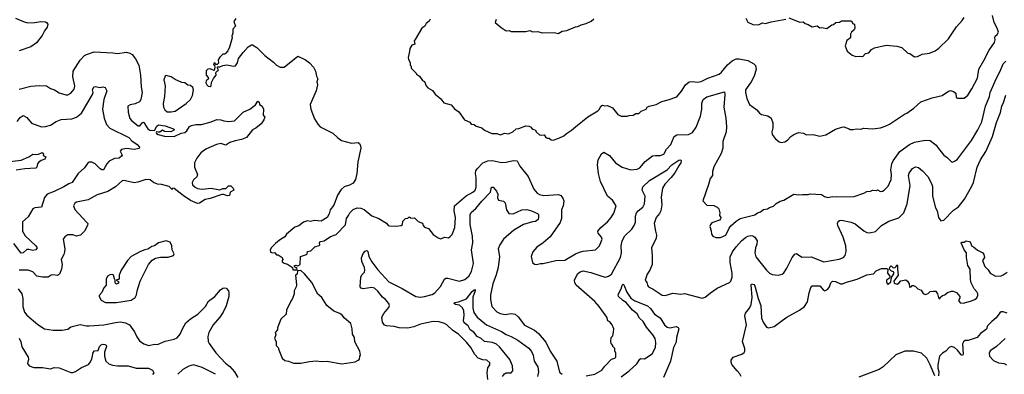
# Model space of a CAD drawing. Extents: x 1678759 to 1859541, y 384609 to 522867.
# Tile 409 of 466: x 1795620 to 1805727, y 471279 to 474912. Entities that reach past the tile are written whole.
import ezdxf

# ---------------------------------------------------------------- set-up
doc = ezdxf.new("R2010")
doc.units = 0

msp = doc.modelspace()

# ---------------------------------------------------------------- linework, layer by layer
at = {"layer": '0CON20XD'}
for points in [[(1795577, 474927), (1795665, 474889), (1795705, 474879), (1795777, 474883), (1795836, 474894), (1795885, 474891), (1795897, 474885), (1795909, 474865), (1795904, 474835), (1795875, 474797), (1795851, 474749), (1795793, 474675), (1795733, 474633), (1795615, 474593)], [(1797838, 474925), (1797820, 474895), (1797837, 474845), (1797808, 474815), (1797808, 474775), (1797798, 474745), (1797800, 474725), (1797775, 474630), (1797758, 474595), (1797735, 474570), (1797725, 474560), (1797705, 474560), (1797675, 474530), (1797658, 474502), (1797662, 474468), (1797648, 474452), (1797632, 474452), (1797625, 474470), (1797613, 474467), (1797610, 474455), (1797620, 474445), (1797622, 474425), (1797618, 474392), (1797575, 474410), (1797553, 474407), (1797535, 474390), (1797533, 474343), (1797555, 474320), (1797557, 474305), (1797533, 474287), (1797532, 474265), (1797540, 474245), (1797555, 474230), (1797575, 474229), (1797584, 474236), (1797590, 474270), (1797610, 474310), (1797638, 474345), (1797632, 474368), (1797640, 474380), (1797662, 474395), (1797650, 474415), (1797652, 474428), (1797675, 474428), (1797705, 474442), (1797745, 474449), (1797815, 474436), (1797835, 474440), (1797855, 474472), (1797866, 474515), (1797913, 474577), (1797965, 474633), (1798000, 474655), (1798010, 474655), (1798055, 474629), (1798135, 474544), (1798225, 474477), (1798256, 474446), (1798295, 474427), (1798335, 474426), (1798475, 474540), (1798555, 474500), (1798595, 474470), (1798635, 474427), (1798658, 474385), (1798667, 474335), (1798680, 474305), (1798670, 474275), (1798676, 474245), (1798664, 474185), (1798601, 474045), (1798608, 473995), (1798646, 473895), (1798681, 473841), (1798705, 473816), (1798835, 473749), (1798884, 473704), (1798925, 473676), (1799025, 473646), (1799095, 473654), (1799109, 473645), (1799120, 473620), (1799122, 473595), (1799091, 473455), (1799082, 473335), (1799067, 473275), (1799044, 473236), (1799004, 473216), (1798951, 473199), (1798919, 473171), (1798884, 473115), (1798845, 473013), (1798808, 472965), (1798796, 472924), (1798776, 472884), (1798715, 472849), (1798646, 472854), (1798605, 472846), (1798575, 472850), (1798535, 472839), (1798485, 472800), (1798444, 472786), (1798360, 472715), (1798342, 472688), (1798288, 472655), (1798245, 472618), (1798205, 472580), (1798190, 472555), (1798195, 472530), (1798215, 472522), (1798237, 472527), (1798255, 472502), (1798275, 472502), (1798316, 472476), (1798320, 472455), (1798314, 472446), (1798315, 472430), (1798335, 472418), (1798368, 472408), (1798420, 472375), (1798425, 472350), (1798465, 472350), (1798468, 472358), (1798465, 472370), (1798455, 472370), (1798442, 472382), (1798442, 472395), (1798455, 472398), (1798475, 472390), (1798500, 472405), (1798504, 472486), (1798565, 472508), (1798572, 472515), (1798575, 472538), (1798610, 472545), (1798650, 472585), (1798695, 472600), (1798700, 472605), (1798698, 472625), (1798709, 472641), (1798745, 472648), (1798810, 472690), (1798868, 472712), (1798965, 472812), (1798974, 472875), (1798996, 472905), (1799008, 472935), (1799042, 472968), (1799085, 472986), (1799123, 472983), (1799156, 472966), (1799234, 472904), (1799305, 472876), (1799386, 472826), (1799404, 472804), (1799415, 472800), (1799485, 472798), (1799537, 472803), (1799548, 472815), (1799552, 472848), (1799580, 472875), (1799605, 472880), (1799615, 472890), (1799625, 472890), (1799635, 472880), (1799672, 472882), (1799710, 472845), (1799756, 472826), (1799763, 472803), (1799777, 472787), (1799815, 472772), (1799865, 472712), (1799915, 472678), (1799938, 472668), (1799985, 472683), (1800022, 472678), (1800039, 472691), (1800058, 472712), (1800088, 472782), (1800094, 472884), (1800080, 472955), (1800084, 473005), (1800203, 473107), (1800272, 473145), (1800297, 473165), (1800307, 473195), (1800305, 473295), (1800298, 473335), (1800302, 473365), (1800315, 473386), (1800374, 473445), (1800424, 473466), (1800475, 473470), (1800565, 473448), (1800615, 473451), (1800685, 473469), (1800725, 473466), (1800753, 473413), (1800841, 473305), (1800898, 473175), (1800932, 473135), (1800955, 473121), (1801002, 473112), (1801151, 473121), (1801175, 473111), (1801194, 473085), (1801206, 473055), (1801199, 473005), (1801180, 472965), (1801181, 472875), (1801169, 472835), (1801064, 472686), (1800994, 472626), (1800928, 472582), (1800886, 472535), (1800871, 472485), (1800883, 472425), (1800905, 472407), (1800925, 472403), (1800966, 472414), (1800995, 472414), (1801125, 472446), (1801215, 472450), (1801326, 472514), (1801365, 472529), (1801405, 472540), (1801532, 472555), (1801571, 472595), (1801598, 472665), (1801593, 472685), (1801559, 472725), (1801553, 472745), (1801586, 472784), (1801655, 472840), (1801692, 472885), (1801720, 472930), (1801742, 473005), (1801705, 473064), (1801653, 473105), (1801582, 473255), (1801561, 473335), (1801550, 473425), (1801559, 473475), (1801591, 473539), (1801615, 473554), (1801675, 473521), (1801735, 473446), (1801805, 473401), (1801895, 473373), (1801959, 473381), (1801986, 473395), (1802042, 473458), (1802115, 473516), (1802145, 473522), (1802195, 473522), (1802233, 473535), (1802259, 473585), (1802305, 473635), (1802337, 473714), (1802364, 473734), (1802485, 473736), (1802525, 473756), (1802565, 473811), (1802610, 473925), (1802621, 473995), (1802622, 474058), (1802635, 474095), (1802675, 474123), (1802855, 474172), (1802859, 474145), (1802847, 474015), (1802868, 473905), (1802874, 473815), (1802871, 473765), (1802836, 473665), (1802836, 473596), (1802819, 473541), (1802746, 473405), (1802732, 473358), (1802730, 473315), (1802706, 473284), (1802691, 473225)], [(1799832, 474918), (1799823, 474897), (1799792, 474875), (1799780, 474845), (1799748, 474825), (1799678, 474708), (1799670, 474695), (1799675, 474660), (1799645, 474650), (1799624, 474616), (1799623, 474585), (1799608, 474525), (1799610, 474505), (1799628, 474475), (1799630, 474445), (1799640, 474435), (1799640, 474415), (1799690, 474365), (1799694, 474354), (1799723, 474333), (1799755, 474290), (1799775, 474280), (1799792, 474235), (1799810, 474215), (1799856, 474186), (1799885, 474148), (1799943, 474103), (1799975, 474062), (1800049, 474039), (1800085, 473998), (1800128, 473968), (1800185, 473888), (1800241, 473861), (1800255, 473842), (1800285, 473838), (1800305, 473823), (1800365, 473806), (1800392, 473782), (1800466, 473746), (1800518, 473748), (1800555, 473731), (1800595, 473750), (1800636, 473744), (1800682, 473765), (1800715, 473793), (1800745, 473797), (1800815, 473824), (1800845, 473822), (1800865, 473813), (1800885, 473792), (1800910, 473785), (1800925, 473760), (1800955, 473732), (1800975, 473728), (1801005, 473732), (1801020, 473705), (1801035, 473698), (1801055, 473698), (1801075, 473680), (1801095, 473678), (1801155, 473698), (1801205, 473723), (1801232, 473748), (1801285, 473780), (1801326, 473814), (1801453, 473917), (1801555, 473980), (1801572, 473995), (1801586, 474025), (1801604, 474036), (1801625, 474030), (1801655, 474033), (1801705, 474009), (1801760, 473940), (1801794, 473924), (1801855, 473923), (1801875, 473932), (1801916, 473934), (1801945, 473952), (1801975, 473952), (1802000, 473975), (1802050, 473995), (1802062, 474015), (1802080, 474025), (1802155, 474042), (1802210, 474075), (1802275, 474090), (1802365, 474122), (1802415, 474180), (1802455, 474245), (1802493, 474275), (1802525, 474279), (1802575, 474273), (1802615, 474280), (1802684, 474315), (1802800, 474355), (1802825, 474375), (1802885, 474450), (1802935, 474492), (1802973, 474513), (1803007, 474513), (1803095, 474495), (1803155, 474460), (1803173, 474443), (1803179, 474405), (1803158, 474335), (1803128, 474275), (1803071, 474195), (1803069, 474165), (1803083, 474105), (1803113, 474043), (1803185, 473990), (1803215, 473954), (1803235, 473941), (1803299, 473929), (1803334, 473904), (1803352, 473855), (1803352, 473805), (1803340, 473765), (1803343, 473735), (1803374, 473694), (1803415, 473660), (1803435, 473653), (1803475, 473660), (1803502, 473678), (1803535, 473717), (1803565, 473737), (1803615, 473757), (1803665, 473751), (1803695, 473733), (1803765, 473737), (1803835, 473719), (1803895, 473731), (1803995, 473790), (1804058, 473812), (1804080, 473815), (1804134, 473794), (1804145, 473788), (1804175, 473787), (1804205, 473793), (1804255, 473791), (1804285, 473800), (1804375, 473794), (1804455, 473806), (1804505, 473821), (1804548, 473842), (1804702, 473945), (1804725, 473954), (1804798, 474005), (1804869, 474071), (1804985, 474113), (1805090, 474135), (1805155, 474180), (1805175, 474187), (1805205, 474178), (1805229, 474159), (1805233, 474115), (1805245, 474107), (1805315, 474110), (1805352, 474138), (1805395, 474204), (1805451, 474315), (1805465, 474405), (1805518, 474495), (1805570, 474600), (1805625, 474680), (1805633, 474705), (1805631, 474725), (1805634, 474745), (1805655, 474761), (1805666, 474785), (1805653, 474825), (1805622, 474885), (1805605, 474955)], [(1800512, 474915), (1800502, 474885), (1800562, 474832), (1800615, 474800), (1800645, 474802), (1800665, 474792), (1800815, 474792), (1800855, 474802), (1800885, 474788), (1800935, 474790), (1800985, 474778), (1801105, 474780), (1801149, 474771), (1801190, 474795), (1801235, 474802), (1801325, 474839), (1801348, 474842), (1801385, 474861), (1801435, 474874), (1801485, 474899), (1801515, 474921)], [(1803075, 474927), (1803095, 474888), (1803145, 474863), (1803205, 474859), (1803245, 474879), (1803275, 474873), (1803335, 474891), (1803485, 474917)], [(1803515, 474930), (1803628, 474888), (1803662, 474892), (1803682, 474872), (1803715, 474862), (1803755, 474838), (1803805, 474848), (1803835, 474828), (1803855, 474832), (1803905, 474822), (1803955, 474860), (1803975, 474862), (1803998, 474882), (1804035, 474888), (1804055, 474900), (1804152, 474902), (1804165, 474890), (1804170, 474875), (1804188, 474865), (1804193, 474825), (1804185, 474808), (1804158, 474785), (1804148, 474765), (1804147, 474725), (1804112, 474698), (1804093, 474645), (1804115, 474590), (1804165, 474550), (1804204, 474534), (1804245, 474539), (1804276, 474534), (1804302, 474565), (1804335, 474573), (1804365, 474607), (1804396, 474624), (1804515, 474651), (1804625, 474642), (1804675, 474627), (1804735, 474570), (1804757, 474567), (1804805, 474533), (1804835, 474536), (1804885, 474558), (1804960, 474570), (1805017, 474593), (1805055, 474619), (1805154, 474715), (1805235, 474840), (1805295, 474903), (1805316, 474934)], [(1795615, 474199), (1795735, 474230), (1795825, 474237), (1795894, 474234), (1795935, 474209), (1795978, 474195), (1796025, 474164), (1796095, 474144), (1796116, 474144), (1796145, 474160), (1796181, 474199), (1796188, 474235), (1796167, 474327), (1796170, 474385), (1796242, 474498), (1796286, 474545), (1796305, 474557), (1796385, 474582), (1796578, 474572), (1796625, 474566), (1796715, 474581), (1796751, 474571), (1796774, 474555), (1796810, 474510), (1796842, 474445), (1796861, 474345), (1796866, 474226), (1796877, 474165), (1796863, 474095), (1796849, 474071), (1796805, 474051), (1796755, 474041), (1796731, 474025), (1796734, 473965), (1796751, 473901), (1796772, 473875), (1796835, 473825), (1796855, 473826), (1796885, 473863), (1796895, 473858), (1796935, 473794), (1796955, 473780), (1797005, 473778), (1797028, 473822), (1797045, 473834), (1797115, 473824), (1797198, 473795), (1797210, 473785), (1797170, 473765), (1797106, 473766), (1797085, 473780), (1797060, 473760), (1797040, 473760), (1797025, 473762), (1797021, 473755), (1797026, 473745), (1797043, 473735), (1797105, 473719), (1797205, 473715), (1797279, 473751), (1797315, 473758), (1797336, 473775), (1797365, 473817), (1797385, 473829), (1797428, 473838), (1797485, 473840), (1797585, 473865), (1797645, 473889), (1797685, 473888), (1797717, 473877), (1797765, 473871), (1797825, 473876), (1797915, 473964), (1797984, 473996), (1798040, 474040), (1798065, 474077), (1798078, 474068), (1798082, 474045), (1798108, 474025), (1798122, 473995), (1798120, 473935), (1798138, 473915), (1798128, 473885), (1798099, 473845), (1798045, 473801), (1798011, 473785), (1797949, 473705), (1797896, 473684), (1797832, 473672), (1797777, 473653), (1797735, 473626), (1797685, 473644), (1797640, 473635), (1797530, 473585), (1797481, 473549), (1797437, 473493), (1797414, 473445), (1797413, 473403), (1797446, 473325), (1797437, 473303), (1797405, 473271), (1797389, 473245), (1797395, 473221), (1797420, 473195), (1797445, 473183), (1797495, 473175), (1797585, 473186), (1797675, 473169), (1797705, 473183), (1797735, 473183), (1797765, 473210), (1797789, 473209), (1797812, 473185), (1797818, 473165), (1797782, 473145), (1797775, 473110), (1797755, 473107), (1797713, 473123), (1797695, 473122), (1797575, 473081), (1797525, 473071), (1797466, 473034), (1797445, 473030), (1797375, 473060), (1797300, 473110)], [(1802691, 473225), (1802632, 473055), (1802673, 473013), (1802745, 473008), (1802781, 472991), (1802797, 472975), (1802808, 472935), (1802802, 472905), (1802816, 472886), (1802815, 472872), (1802805, 472860), (1802725, 472830), (1802710, 472815), (1802703, 472795), (1802719, 472749), (1802720, 472715), (1802735, 472694), (1802765, 472681), (1802815, 472680), (1802867, 472705), (1802902, 472775), (1802921, 472799), (1802975, 472849), (1803015, 472876), (1803165, 472912), (1803195, 472934), (1803225, 472944), (1803255, 472968), (1803295, 472973), (1803315, 472987), (1803358, 473002), (1803385, 473028), (1803425, 473052), (1803465, 473062), (1803565, 473126), (1803615, 473118), (1803655, 473123), (1803715, 473120), (1803735, 473127), (1803851, 473121), (1803880, 473100), (1803915, 473092), (1803965, 473101), (1804001, 473099), (1804185, 473101), (1804284, 473136), (1804315, 473153), (1804355, 473157), (1804375, 473167), (1804415, 473162), (1804425, 473170), (1804455, 473151), (1804476, 473154), (1804495, 473167), (1804534, 473206), (1804564, 473275), (1804568, 473325), (1804562, 473375), (1804571, 473435), (1804586, 473465), (1804655, 473563), (1804755, 473632), (1804805, 473657), (1804915, 473677), (1804966, 473676), (1805028, 473628), (1805051, 473591), (1805106, 473526), (1805141, 473501), (1805185, 473456), (1805195, 473454), (1805224, 473466), (1805245, 473483), (1805390, 473675), (1805455, 473785), (1805495, 473865), (1805533, 474025), (1805575, 474125), (1805583, 474165), (1805648, 474315), (1805686, 474385), (1805715, 474461), (1805742, 474488)], [(1797175, 473967), (1797215, 473974), (1797328, 474055), (1797372, 474095), (1797393, 474135), (1797403, 474195), (1797396, 474216), (1797375, 474238), (1797345, 474242), (1797315, 474267), (1797285, 474268), (1797215, 474298), (1797175, 474327), (1797125, 474342), (1797112, 474335), (1797099, 474295), (1797112, 474235), (1797107, 474125), (1797094, 474054), (1797096, 474016), (1797110, 473990), (1797135, 473969), (1797175, 473967)], [(1795595, 473869), (1795625, 473912), (1795655, 473930), (1795695, 473909), (1795742, 473852), (1795845, 473814), (1795885, 473817), (1795937, 473833), (1795995, 473868), (1796045, 473889), (1796155, 473896), (1796205, 473914), (1796256, 473955), (1796321, 474065), (1796369, 474145), (1796373, 474165), (1796368, 474195), (1796380, 474225), (1796395, 474229), (1796445, 474216), (1796475, 474224), (1796496, 474216), (1796516, 474185), (1796485, 474095), (1796472, 473995), (1796489, 473905), (1796510, 473840), (1796545, 473801), (1796739, 473705), (1796771, 473671), (1796826, 473635), (1796850, 473605), (1796845, 473592), (1796796, 473584), (1796715, 473592), (1796665, 473583), (1796650, 473565), (1796671, 473525), (1796667, 473513), (1796643, 473495), (1796595, 473489), (1796538, 473462), (1796515, 473435), (1796482, 473375), (1796465, 473373), (1796445, 473384), (1796396, 473435), (1796361, 473451), (1796335, 473453), (1796322, 473448), (1796286, 473394), (1796219, 473335), (1796159, 473245), (1796125, 473232), (1796075, 473200), (1795975, 473151), (1795902, 473125), (1795875, 473090), (1795845, 472993), (1795776, 472984), (1795755, 472974), (1795707, 472893), (1795649, 472841), (1795648, 472745), (1795675, 472699), (1795787, 472595), (1795798, 472575), (1795786, 472555), (1795755, 472548), (1795715, 472559), (1795695, 472558), (1795656, 472525), (1795635, 472520), (1795559, 472619)], [(1801435, 471264), (1801525, 471280), (1801595, 471320), (1801626, 471364), (1801695, 471433), (1801730, 471445), (1801740, 471455), (1801740, 471495), (1801728, 471518), (1801728, 471545), (1801710, 471565), (1801710, 471575), (1801690, 471595), (1801688, 471615), (1801692, 471655), (1801707, 471673), (1801715, 471710), (1801718, 471745), (1801702, 471785), (1801677, 471815), (1801656, 471826), (1801646, 471866), (1801567, 471975), (1801525, 472024), (1801331, 472191), (1801317, 472215), (1801315, 472245), (1801345, 472308), (1801372, 472328), (1801405, 472339), (1801483, 472323), (1801595, 472283), (1801635, 472276), (1801665, 472283), (1801695, 472305), (1801787, 472475), (1801798, 472522), (1801793, 472595), (1801804, 472646), (1801833, 472697), (1801904, 472765), (1801929, 472805), (1801941, 472839), (1801942, 472898), (1801952, 472935), (1801967, 472955), (1802018, 472992), (1802035, 473025), (1802040, 473105), (1802010, 473165), (1802015, 473199), (1802085, 473264), (1802265, 473375), (1802315, 473425), (1802385, 473474), (1802405, 473476), (1802410, 473465), (1802407, 473445), (1802385, 473415), (1802346, 473344), (1802309, 473295), (1802243, 473227), (1802220, 473185), (1802205, 473095), (1802210, 473015), (1802202, 472955), (1802188, 472925), (1802155, 472885), (1802134, 472825), (1802145, 472747), (1802156, 472705), (1802154, 472675), (1802106, 472575), (1802114, 472495), (1802113, 472405), (1802088, 472345), (1802062, 472305), (1802042, 472242), (1802058, 472218), (1802063, 472193), (1802075, 472176), (1802123, 472153), (1802215, 472089), (1802245, 472086), (1802325, 472109), (1802405, 472100), (1802445, 472106), (1802625, 472060), (1802655, 472068), (1802710, 472115), (1802779, 472161), (1802905, 472221), (1802920, 472235), (1802934, 472275), (1802935, 472315), (1802912, 472425), (1802914, 472484), (1802936, 472535), (1802973, 472585), (1803030, 472645), (1803069, 472681), (1803095, 472695), (1803125, 472701), (1803145, 472698), (1803166, 472685), (1803190, 472645), (1803188, 472612), (1803172, 472575), (1803165, 472525), (1803175, 472484), (1803286, 472345), (1803316, 472316), (1803345, 472302), (1803405, 472296), (1803445, 472306), (1803465, 472318), (1803496, 472365), (1803549, 472475), (1803575, 472509), (1803595, 472517), (1803649, 472479), (1803745, 472481), (1803875, 472433), (1804032, 472458), (1804077, 472475), (1804092, 472495), (1804102, 472538), (1804099, 472595), (1804072, 472685), (1804017, 472805), (1804013, 472825), (1804020, 472845), (1804035, 472854), (1804055, 472857), (1804155, 472839), (1804195, 472821), (1804285, 472749), (1804315, 472733), (1804345, 472729), (1804405, 472743), (1804465, 472803), (1804541, 472849), (1804645, 472881), (1804697, 472935), (1804730, 473025), (1804760, 473215), (1804745, 473315), (1804750, 473340), (1804785, 473389), (1804815, 473404), (1804845, 473398), (1804886, 473365), (1804945, 473304), (1804984, 473225), (1804989, 473205), (1804989, 473105), (1805019, 472985), (1805036, 472954), (1805050, 472885), (1805075, 472850), (1805105, 472858), (1805205, 472960), (1805258, 472995), (1805318, 473075), (1805395, 473206), (1805411, 473245), (1805447, 473403), (1805483, 473477), (1805537, 473563), (1805605, 473715), (1805645, 473859), (1805689, 473961), (1805702, 474025), (1805720, 474065), (1805741, 474139)], [(1795493, 473457), (1795637, 473473), (1795713, 473507), (1795755, 473536), (1795805, 473532), (1795852, 473552), (1795866, 473536), (1795862, 473522), (1795887, 473507), (1795879, 473485), (1795841, 473469), (1795812, 473448), (1795802, 473435), (1795795, 473402), (1795785, 473392), (1795674, 473386), (1795585, 473371)], [(1797300, 473110), (1797205, 473183), (1797190, 473185), (1797185, 473172), (1797155, 473205), (1797075, 473224), (1797035, 473227), (1796994, 473244), (1796961, 473271), (1796915, 473276), (1796833, 473247), (1796795, 473240), (1796705, 473263), (1796675, 473264), (1796605, 473200), (1796525, 473151), (1796415, 473117), (1796323, 473067), (1796205, 473042), (1796187, 473033), (1796172, 473005), (1796185, 472967), (1796311, 472835), (1796319, 472825), (1796318, 472805), (1796286, 472744), (1796245, 472704), (1796205, 472694), (1796165, 472709), (1796115, 472709), (1796085, 472689), (1796068, 472665), (1796083, 472565), (1796081, 472535), (1796073, 472505), (1796046, 472455), (1796058, 472405), (1796050, 472355), (1796029, 472305), (1796009, 472291), (1795965, 472299), (1795945, 472294), (1795914, 472276), (1795854, 472274), (1795795, 472284), (1795755, 472328), (1795707, 472347), (1795615, 472346)], [(1800424, 471225), (1800417, 471295), (1800427, 471345), (1800446, 471375), (1800446, 471396), (1800414, 471424), (1800375, 471428), (1800325, 471446), (1800293, 471483), (1800250, 471555), (1800205, 471608), (1800125, 471689), (1800067, 471727), (1800005, 471786), (1799980, 471800), (1799925, 471818), (1799865, 471820), (1799735, 471793), (1799665, 471766), (1799605, 471752), (1799515, 471754), (1799465, 471768), (1799386, 471774), (1799365, 471784), (1799344, 471814), (1799339, 471865), (1799357, 471903), (1799410, 471965), (1799416, 471985), (1799410, 472005), (1799375, 472046), (1799345, 472069), (1799295, 472132), (1799261, 472161), (1799235, 472168), (1799145, 472154), (1799125, 472160), (1799114, 472175), (1799121, 472275), (1799132, 472298), (1799158, 472325), (1799164, 472345), (1799159, 472375), (1799131, 472435), (1799128, 472472), (1799145, 472516), (1799165, 472541), (1799185, 472546), (1799195, 472536), (1799205, 472485), (1799235, 472430), (1799295, 472349), (1799408, 472228), (1799545, 472159), (1799685, 472076), (1799735, 472070), (1799775, 472076), (1799855, 472098), (1799881, 472115), (1799940, 472180), (1799981, 472255), (1799995, 472264), (1800016, 472264), (1800135, 472234), (1800191, 472249), (1800229, 472285), (1800258, 472332), (1800280, 472415), (1800259, 472555), (1800272, 472625), (1800267, 472695), (1800243, 472813), (1800244, 472916), (1800259, 472941), (1800303, 472977), (1800365, 473054), (1800452, 473145), (1800462, 473198), (1800479, 473195), (1800515, 473155), (1800527, 473125), (1800526, 473086), (1800534, 473064), (1800585, 473054), (1800605, 473037), (1800616, 472965), (1800642, 472925), (1800685, 472924), (1800775, 472965), (1800825, 472967), (1800875, 472953), (1800937, 472925), (1800946, 472915), (1800947, 472887), (1800941, 472865), (1800915, 472844), (1800885, 472842), (1800791, 472815), (1800692, 472755), (1800586, 472664), (1800547, 472605), (1800533, 472565), (1800544, 472485), (1800530, 472375), (1800511, 472299), (1800478, 472205), (1800453, 472093), (1800452, 472045), (1800468, 471975), (1800518, 471918), (1800552, 471902), (1800603, 471893), (1800665, 471901), (1800705, 471894), (1800737, 471867), (1800803, 471783), (1800905, 471731), (1800946, 471696), (1801020, 471610), (1801065, 471516), (1801135, 471415), (1801161, 471301), (1801189, 471279)], [(1796615, 472014), (1796765, 472040), (1796804, 472065), (1796820, 472095), (1796826, 472135), (1796856, 472235), (1796942, 472405), (1796981, 472449), (1797015, 472469), (1797065, 472479), (1797145, 472478), (1797200, 472495), (1797207, 472513), (1797186, 472556), (1797182, 472595), (1797165, 472633), (1797125, 472646), (1797045, 472626), (1797005, 472597), (1796975, 472590), (1796935, 472561), (1796905, 472556), (1796861, 472539), (1796764, 472485), (1796726, 472445), (1796661, 472345), (1796643, 472295), (1796640, 472255), (1796610, 472245), (1796635, 472230), (1796635, 472212), (1796615, 472203), (1796600, 472215), (1796600, 472245), (1796592, 472258), (1796584, 472294), (1796575, 472300), (1796545, 472299), (1796522, 472285), (1796507, 472255), (1796507, 472193), (1796484, 472166), (1796462, 472118), (1796437, 472085), (1796437, 472075), (1796457, 472037), (1796502, 472015), (1796615, 472014)], [(1803027, 471255), (1803011, 471285), (1802985, 471314), (1802931, 471381), (1802922, 471405), (1802923, 471425), (1802945, 471454), (1803033, 471485), (1803055, 471501), (1803063, 471517), (1803064, 471545), (1803041, 471615), (1803079, 471785), (1803063, 471875), (1803072, 471905), (1803113, 471955), (1803129, 471995), (1803138, 472065), (1803129, 472195), (1803133, 472207), (1803155, 472200), (1803165, 472185), (1803199, 472055), (1803226, 471985), (1803236, 471855), (1803252, 471812), (1803285, 471762), (1803305, 471756), (1803365, 471770), (1803445, 471829), (1803494, 471866), (1803625, 471936), (1803677, 471973), (1803707, 472023), (1803724, 472115), (1803741, 472169), (1803755, 472184), (1803835, 472184), (1803870, 472140), (1803886, 472134), (1803915, 472150), (1803933, 472175), (1803945, 472217), (1803965, 472234), (1803995, 472229), (1804045, 472206), (1804065, 472206), (1804106, 472224), (1804217, 472253), (1804315, 472298), (1804385, 472310), (1804412, 472338), (1804465, 472363), (1804522, 472362), (1804532, 472352), (1804528, 472315), (1804552, 472285), (1804550, 472265), (1804517, 472243), (1804516, 472225), (1804525, 472208), (1804535, 472202), (1804563, 472225), (1804568, 472272), (1804597, 472315), (1804589, 472329), (1804570, 472335), (1804550, 472355), (1804552, 472378), (1804565, 472390), (1804585, 472370), (1804605, 472372), (1804618, 472382), (1804625, 472400), (1804630, 472395), (1804632, 472358), (1804637, 472295), (1804592, 472235), (1804596, 472216), (1804605, 472210), (1804626, 472204), (1804645, 472212), (1804665, 472237), (1804716, 472246), (1804733, 472235), (1804750, 472205), (1804752, 472172), (1804770, 472175), (1804780, 472190), (1804795, 472190), (1804815, 472180), (1804840, 472155), (1804875, 472142), (1804895, 472108), (1804915, 472098), (1804945, 472108), (1804965, 472127), (1804995, 472132), (1805025, 472130), (1805042, 472102), (1805053, 472063), (1805065, 472050), (1805070, 472065), (1805092, 472085), (1805118, 472092), (1805145, 472118), (1805185, 472132), (1805202, 472132), (1805236, 472116), (1805270, 472075), (1805272, 472058), (1805258, 472035), (1805275, 472010), (1805305, 472009), (1805381, 472029), (1805425, 472044), (1805445, 472063), (1805456, 472085), (1805456, 472105), (1805446, 472125), (1805416, 472155), (1805386, 472216), (1805379, 472251), (1805377, 472355), (1805352, 472395), (1805338, 472475), (1805338, 472525), (1805315, 472553), (1805283, 472627), (1805288, 472632), (1805315, 472632), (1805334, 472646), (1805365, 472641), (1805376, 472635), (1805395, 472592), (1805410, 472585), (1805450, 472550), (1805508, 472525), (1805518, 472505), (1805522, 472475), (1805504, 472444), (1805526, 472385), (1805560, 472350), (1805580, 472315), (1805635, 472286), (1805693, 472287), (1805715, 472297), (1805755, 472327)], [(1798925, 471388), (1798975, 471393), (1799065, 471407), (1799096, 471424), (1799107, 471435), (1799110, 471465), (1799118, 471475), (1799113, 471515), (1799062, 471612), (1799057, 471655), (1799035, 471690), (1799032, 471745), (1799018, 471798), (1798953, 471855), (1798932, 471885), (1798905, 471903), (1798845, 471927), (1798773, 471985), (1798720, 472065), (1798679, 472099), (1798618, 472218), (1798545, 472310), (1798505, 472342), (1798472, 472338), (1798470, 472305), (1798450, 472295), (1798460, 472195), (1798458, 472175), (1798438, 472135), (1798438, 472105), (1798422, 472055), (1798402, 472028), (1798359, 471935), (1798354, 471895), (1798302, 471845), (1798266, 471755), (1798266, 471734), (1798244, 471706), (1798250, 471685), (1798237, 471645), (1798252, 471615), (1798253, 471575), (1798274, 471554), (1798280, 471530), (1798315, 471443), (1798342, 471422), (1798380, 471415), (1798432, 471392), (1798505, 471392), (1798595, 471411), (1798665, 471416), (1798715, 471410), (1798775, 471414), (1798925, 471388)], [(1801795, 471252), (1801877, 471313), (1801955, 471385), (1801986, 471435), (1801995, 471440), (1802035, 471438), (1802111, 471489), (1802148, 471555), (1802151, 471605), (1802142, 471645), (1802118, 471685), (1802055, 471762), (1802020, 471820), (1801982, 471855), (1801959, 471899), (1801910, 471935), (1801844, 472015), (1801811, 472035), (1801767, 472075), (1801764, 472096), (1801794, 472155), (1801805, 472193), (1801815, 472201), (1801823, 472195), (1801852, 472122), (1801895, 472060), (1801935, 472033), (1802065, 471981), (1802095, 471954), (1802135, 471895), (1802195, 471856), (1802239, 471785), (1802265, 471762), (1802295, 471755), (1802358, 471768), (1802380, 471760), (1802386, 471745), (1802363, 471655), (1802360, 471610), (1802331, 471555), (1802299, 471415), (1802228, 471245)], [(1795606, 472156), (1795643, 472105), (1795652, 472055), (1795651, 471975), (1795668, 471915), (1795694, 471884), (1795805, 471788), (1795876, 471746), (1795965, 471731), (1796055, 471730), (1796115, 471742), (1796144, 471766), (1796240, 471790), (1796305, 471774), (1796335, 471774), (1796485, 471786), (1796605, 471809), (1796655, 471815), (1796705, 471808), (1796747, 471787), (1796800, 471715), (1796822, 471662), (1796851, 471621), (1796895, 471590), (1796946, 471574), (1797005, 471588), (1797035, 471584), (1797115, 471619), (1797205, 471638), (1797238, 471652), (1797269, 471691), (1797290, 471745), (1797325, 471807), (1797375, 471848), (1797448, 471895), (1797526, 471975), (1797560, 472030), (1797623, 472077), (1797683, 472145), (1797705, 472162), (1797725, 472166), (1797741, 472161), (1797763, 472135), (1797767, 472117), (1797768, 472075), (1797740, 471980), (1797710, 471915), (1797675, 471865), (1797606, 471785), (1797562, 471708), (1797551, 471665), (1797556, 471616), (1797564, 471595), (1797635, 471499), (1797734, 471394), (1797779, 471359), (1797825, 471305), (1797860, 471245)], [(1800315, 471665), (1800282, 471712), (1800245, 471736), (1800225, 471775), (1800182, 471805), (1800176, 471826), (1800184, 471885), (1800178, 471928), (1800165, 471959), (1800135, 471987), (1800095, 471994), (1800080, 472005), (1800084, 472016), (1800125, 472023), (1800205, 472053), (1800265, 472129), (1800285, 472146), (1800295, 472147), (1800296, 472135), (1800270, 472070), (1800270, 471955), (1800282, 471912), (1800315, 471865), (1800411, 471785), (1800565, 471719), (1800615, 471686), (1800665, 471668), (1800735, 471628), (1800848, 471548), (1800875, 471511), (1800891, 471475), (1800901, 471415), (1800940, 471355), (1800946, 471306), (1800937, 471255)], [(1805755, 471905), (1805715, 471919), (1805695, 471918), (1805681, 471909), (1805644, 471856), (1805599, 471821), (1805556, 471775), (1805545, 471743), (1805482, 471698), (1805447, 471655), (1805356, 471626), (1805325, 471624), (1805307, 471613), (1805299, 471591), (1805304, 471486), (1805298, 471472), (1805285, 471479), (1805247, 471527), (1805215, 471554), (1805185, 471564), (1805160, 471555), (1805125, 471517), (1805093, 471497), (1805061, 471465), (1805043, 471375), (1805043, 471343), (1805055, 471305), (1805053, 471265)], [(1795615, 471650), (1795632, 471612), (1795641, 471561), (1795708, 471455), (1795711, 471435), (1795701, 471391), (1795716, 471366), (1795765, 471349), (1795855, 471350), (1795935, 471334), (1795975, 471349), (1796026, 471346), (1796145, 471299), (1796165, 471298), (1796193, 471307), (1796255, 471350), (1796325, 471381), (1796342, 471395), (1796361, 471435), (1796375, 471503), (1796388, 471518)], [(1796388, 471518), (1796427, 471523), (1796440, 471565), (1796455, 471582), (1796475, 471589), (1796495, 471586), (1796507, 471577), (1796511, 471565), (1796490, 471505), (1796490, 471465), (1796506, 471415), (1796535, 471387), (1796574, 471374), (1796625, 471366), (1796735, 471365), (1796815, 471341), (1796943, 471343), (1796985, 471322), (1796997, 471295), (1796985, 471278)], [(1800575, 471255), (1800595, 471285), (1800615, 471294), (1800665, 471294), (1800682, 471315), (1800678, 471365), (1800650, 471430), (1800545, 471560), (1800515, 471589), (1800475, 471606), (1800391, 471615), (1800357, 471647), (1800315, 471665)], [(1805734, 471646), (1805646, 471564), (1805580, 471520), (1805570, 471495), (1805574, 471464), (1805615, 471419), (1805668, 471398), (1805725, 471390), (1805748, 471375)], [(1805015, 471264), (1804966, 471376), (1804933, 471443), (1804876, 471496), (1804796, 471516), (1804705, 471516), (1804615, 471480), (1804485, 471356), (1804441, 471329), (1804235, 471249)], [(1797629, 471279), (1797495, 471349), (1797405, 471376), (1797355, 471363), (1797295, 471327), (1797245, 471279)]]:
    msp.add_lwpolyline(points, dxfattribs=at)

doc.saveas('drawing.dxf')
